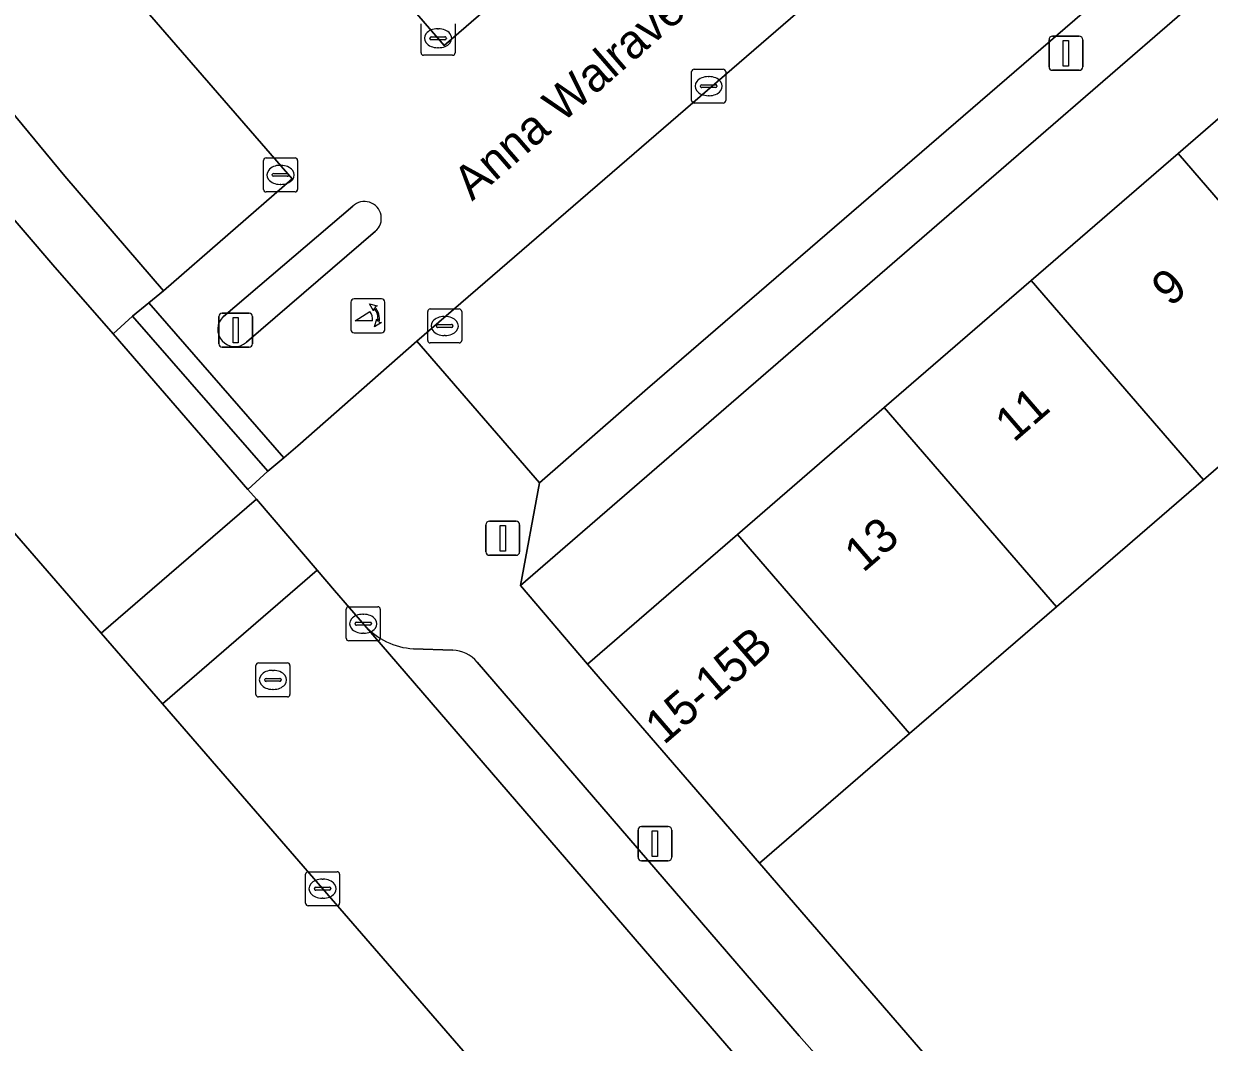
# Model space of a CAD drawing. Extents: x 160304 to 160955, y 383684 to 384161.
# Drawn here: x 160592.04 to 160626.89, y 383999.81 to 384029.74 of the extents above; entities that cross this region are included whole.
import ezdxf

# ---------------------------------------------------------------- set-up
doc = ezdxf.new("R2010")
doc.units = 0
for name, color, linetype in [('IMGEO_Erf', 7, 'Continuous'), ('IMGEO_Groenvoorziening', 7, 'Continuous'), ('IMGEO_Kolk', 7, 'Continuous'), ('IMGEO_Lichtmast', 7, 'Continuous'), ('IMGEO_Muur', 7, 'Continuous'), ('IMGEO_Openbare_ruimte_label', 7, 'Continuous'), ('IMGEO_Pand', 7, 'Continuous'), ('IMGEO_Pand_nummerreeks', 7, 'Continuous'), ('IMGEO_Parkeervlak_open', 7, 'Continuous'), ('IMGEO_Poller', 7, 'Continuous'), ('IMGEO_Rijbaan_lokaal_open', 7, 'Continuous'), ('IMGEO_Rioolput', 7, 'Continuous'), ('IMGEO_Verkeerseiland_open', 7, 'Continuous'), ('IMGEO_Voetpad_open', 7, 'Continuous')]:
    doc.layers.add(name, color=color, linetype=linetype)

msp = doc.modelspace()

# ---------------------------------------------------------------- linework, layer by layer
at = {"layer": 'IMGEO_Erf'}
msp.add_lwpolyline([(160606.643, 384013.229), (160608.608, 384010.922), (160613.017, 384014.733), (160617.334, 384018.464), (160621.652, 384022.196), (160625.969, 384025.927), (160630.287, 384029.658), (160634.604, 384033.39), (160638.922, 384037.122), (160643.346, 384040.945), (160641.322, 384043.252), (160641.094, 384043.055)], close=True, dxfattribs=at)
msp.add_lwpolyline([(160631.03, 384020.069), (160626.712, 384016.339), (160622.393, 384012.608), (160618.074, 384008.878), (160613.663, 384005.068), (160620.767, 383996.856)], dxfattribs=at)
at = {"layer": 'IMGEO_Groenvoorziening'}
msp.add_lwpolyline([(160606.162, 383998.161), (160604.57, 384000), (160596.111, 384009.752), (160594.309, 384011.829), (160586.807, 384020.477), (160586.439, 384013.993), (160586.254, 384013.314), (160585.808, 384012.766), (160585.177, 384012.446), (160584.647, 384012.392), (160578.455, 384012.669), (160578.729, 384009.705), (160587.067, 384000), (160597.474, 383987.879), (160605.836, 383997.776)], close=True, dxfattribs=at)
at = {"layer": 'IMGEO_Kolk'}
for p, q in [((160603.716, 384028.89), (160603.716, 384029.742)), ((160604.204, 384029.596), (160604.229, 384029.596)), ((160604.717, 384029.742), (160604.717, 384028.89)), ((160603.975, 384029.31), (160603.975, 384029.322)), ((160604.413, 384029.273), (160604.015, 384029.273)), ((160604.018, 384029.359), (160604.416, 384029.359)), ((160604.459, 384029.322), (160604.459, 384029.31)), ((160604.643, 384028.816), (160603.791, 384028.816)), ((160604.227, 384029.036), (160604.202, 384029.036)), ((160611.745, 384028.407), (160612.597, 384028.407)), ((160611.67, 384027.481), (160611.67, 384028.333)), ((160612.158, 384028.187), (160612.183, 384028.187)), ((160612.671, 384028.333), (160612.671, 384027.481)), ((160611.929, 384027.901), (160611.929, 384027.913)), ((160612.367, 384027.864), (160611.969, 384027.864)), ((160611.972, 384027.95), (160612.37, 384027.95)), ((160612.413, 384027.913), (160612.413, 384027.901)), ((160612.597, 384027.407), (160611.745, 384027.407)), ((160612.181, 384027.627), (160612.156, 384027.627)), ((160599.084, 384024.874), (160599.084, 384025.726)), ((160599.159, 384025.8), (160600.011, 384025.8)), ((160600.085, 384025.726), (160600.085, 384024.874)), ((160599.343, 384025.294), (160599.343, 384025.306)), ((160599.781, 384025.257), (160599.383, 384025.257)), ((160599.386, 384025.343), (160599.784, 384025.343)), ((160599.572, 384025.58), (160599.597, 384025.58)), ((160599.827, 384025.306), (160599.827, 384025.294)), ((160599.595, 384025.02), (160599.57, 384025.02)), ((160600.011, 384024.8), (160599.159, 384024.8)), ((160603.911, 384020.433), (160603.911, 384021.285)), ((160603.986, 384021.359), (160604.838, 384021.359)), ((160604.399, 384021.139), (160604.424, 384021.139)), ((160604.912, 384021.285), (160604.912, 384020.433)), ((160604.17, 384020.853), (160604.17, 384020.865)), ((160604.608, 384020.816), (160604.21, 384020.816)), ((160604.213, 384020.902), (160604.611, 384020.902)), ((160604.654, 384020.865), (160604.654, 384020.853)), ((160604.422, 384020.579), (160604.397, 384020.579)), ((160604.838, 384020.359), (160603.986, 384020.359)), ((160601.516, 384011.68), (160601.516, 384012.532)), ((160601.591, 384012.606), (160602.443, 384012.606)), ((160602.004, 384012.386), (160602.029, 384012.386)), ((160602.517, 384012.532), (160602.517, 384011.68)), ((160601.775, 384012.1), (160601.775, 384012.112)), ((160602.213, 384012.063), (160601.815, 384012.063)), ((160601.818, 384012.149), (160602.216, 384012.149)), ((160602.259, 384012.112), (160602.259, 384012.1)), ((160602.027, 384011.826), (160602.002, 384011.826)), ((160602.443, 384011.606), (160601.591, 384011.606)), ((160600.321, 384003.893), (160600.321, 384004.745)), ((160600.396, 384004.819), (160601.248, 384004.819)), ((160601.322, 384004.745), (160601.322, 384003.893)), ((160600.623, 384004.362), (160601.021, 384004.362)), ((160600.809, 384004.599), (160600.834, 384004.599)), ((160600.58, 384004.313), (160600.58, 384004.325)), ((160601.018, 384004.276), (160600.62, 384004.276)), ((160600.832, 384004.039), (160600.807, 384004.039)), ((160601.064, 384004.325), (160601.064, 384004.313)), ((160601.248, 384003.819), (160600.396, 384003.819))]:
    msp.add_line(p, q, dxfattribs=at)
for points in [[(160603.716, 384028.89), (160603.716, 384029.742)], [(160604.717, 384029.742), (160604.717, 384028.89)], [(160604.643, 384028.816), (160603.791, 384028.816)], [(160611.745, 384028.407), (160612.597, 384028.407)], [(160611.67, 384027.481), (160611.67, 384028.333)], [(160612.671, 384028.333), (160612.671, 384027.481)], [(160612.597, 384027.407), (160611.745, 384027.407)], [(160599.084, 384024.874), (160599.084, 384025.726)], [(160599.159, 384025.8), (160600.011, 384025.8)], [(160600.085, 384025.726), (160600.085, 384024.874)], [(160600.011, 384024.8), (160599.159, 384024.8)], [(160603.911, 384020.433), (160603.911, 384021.285)], [(160603.986, 384021.359), (160604.838, 384021.359)], [(160604.912, 384021.285), (160604.912, 384020.433)], [(160604.838, 384020.359), (160603.986, 384020.359)], [(160601.516, 384011.68), (160601.516, 384012.532)], [(160601.591, 384012.606), (160602.443, 384012.606)], [(160602.517, 384012.532), (160602.517, 384011.68)], [(160602.443, 384011.606), (160601.591, 384011.606)], [(160600.321, 384003.893), (160600.321, 384004.745)], [(160600.396, 384004.819), (160601.248, 384004.819)], [(160601.322, 384004.745), (160601.322, 384003.893)], [(160601.248, 384003.819), (160600.396, 384003.819)]]:
    msp.add_lwpolyline(points, dxfattribs=at)
for centre, radius, start, end in [((160604.015, 384029.319), 0.0403, 85.8775, 175.7526), ((160604.012, 384029.309), 0.0366, 178.938, 274.7102), ((160604.416, 384029.316), 0.043, 264.8664, 352.4533), ((160604.42, 384029.321), 0.0386, 1.7309, 96.639), ((160603.793, 384028.892), 0.0765, 181.552, 268.448), ((160603.793, 384028.892), 0.0765, 181.552, 268.448), ((160604.641, 384028.892), 0.0765, 271.552, 358.448), ((160604.641, 384028.892), 0.0765, 271.552, 358.448), ((160611.747, 384028.331), 0.0765, 91.552, 178.448), ((160611.747, 384028.331), 0.0765, 91.552, 178.448), ((160612.595, 384028.331), 0.0765, 1.552, 88.448), ((160612.595, 384028.331), 0.0765, 1.552, 88.448), ((160611.969, 384027.91), 0.0403, 85.8775, 175.7526), ((160611.966, 384027.9), 0.0366, 178.938, 274.7102), ((160612.37, 384027.907), 0.043, 264.8664, 352.4533), ((160612.374, 384027.912), 0.0386, 1.7309, 96.639), ((160611.747, 384027.483), 0.0765, 181.552, 268.448), ((160611.747, 384027.483), 0.0765, 181.552, 268.448), ((160612.595, 384027.483), 0.0765, 271.552, 358.448), ((160612.595, 384027.483), 0.0765, 271.552, 358.448), ((160599.161, 384025.724), 0.0765, 91.552, 178.448), ((160599.161, 384025.724), 0.0765, 91.552, 178.448), ((160600.009, 384025.724), 0.0765, 1.552, 88.448), ((160600.009, 384025.724), 0.0765, 1.552, 88.448), ((160599.383, 384025.303), 0.0403, 85.8775, 175.7526), ((160599.38, 384025.293), 0.0366, 178.938, 274.7102), ((160599.784, 384025.3), 0.043, 264.8664, 352.4533), ((160599.788, 384025.305), 0.0386, 1.7309, 96.639), ((160599.161, 384024.876), 0.0765, 181.552, 268.448), ((160599.161, 384024.876), 0.0765, 181.552, 268.448), ((160600.009, 384024.876), 0.0765, 271.552, 358.448), ((160600.009, 384024.876), 0.0765, 271.552, 358.448), ((160603.988, 384021.283), 0.0765, 91.552, 178.448), ((160603.988, 384021.283), 0.0765, 91.552, 178.448), ((160604.836, 384021.283), 0.0765, 1.552, 88.448), ((160604.836, 384021.283), 0.0765, 1.552, 88.448), ((160604.21, 384020.862), 0.0403, 85.8775, 175.7526), ((160604.207, 384020.852), 0.0366, 178.938, 274.7102), ((160604.611, 384020.859), 0.043, 264.8664, 352.4533), ((160604.615, 384020.864), 0.0386, 1.7309, 96.639), ((160603.988, 384020.435), 0.0765, 181.552, 268.448), ((160603.988, 384020.435), 0.0765, 181.552, 268.448), ((160604.836, 384020.435), 0.0765, 271.552, 358.448), ((160604.836, 384020.435), 0.0765, 271.552, 358.448), ((160601.593, 384012.53), 0.0765, 91.552, 178.448), ((160601.593, 384012.53), 0.0765, 91.552, 178.448), ((160602.441, 384012.53), 0.0765, 1.552, 88.448), ((160602.441, 384012.53), 0.0765, 1.552, 88.448), ((160601.815, 384012.109), 0.0403, 85.8775, 175.7526), ((160601.812, 384012.099), 0.0366, 178.938, 274.7102), ((160602.216, 384012.106), 0.043, 264.8664, 352.4533), ((160602.22, 384012.111), 0.0386, 1.7309, 96.639), ((160601.593, 384011.682), 0.0765, 181.552, 268.448), ((160601.593, 384011.682), 0.0765, 181.552, 268.448), ((160602.441, 384011.682), 0.0765, 271.552, 358.448), ((160602.441, 384011.682), 0.0765, 271.552, 358.448), ((160600.398, 384004.743), 0.0765, 91.552, 178.448), ((160600.398, 384004.743), 0.0765, 91.552, 178.448), ((160601.246, 384004.743), 0.0765, 1.552, 88.448), ((160601.246, 384004.743), 0.0765, 1.552, 88.448), ((160600.62, 384004.322), 0.0403, 85.8775, 175.7526), ((160601.025, 384004.324), 0.0386, 1.7309, 96.639), ((160600.617, 384004.312), 0.0366, 178.938, 274.7102), ((160601.021, 384004.319), 0.043, 264.8664, 352.4533), ((160600.398, 384003.895), 0.0765, 181.552, 268.448), ((160600.398, 384003.895), 0.0765, 181.552, 268.448), ((160601.246, 384003.895), 0.0765, 271.552, 358.448), ((160601.246, 384003.895), 0.0765, 271.552, 358.448)]:
    msp.add_arc(centre, radius, start, end, dxfattribs=at)
for centre, major_axis, ratio, start_param, end_param in [((160604.203, 384029.316), (-0.387, 0.002), 0.722429, 4.712389, 7.853982), ((160604.228, 384029.316), (-0.39, 0.002), 0.717154, 1.570796, 4.712389), ((160612.157, 384027.907), (-0.387, 0.002), 0.722429, 4.712389, 7.853982), ((160612.182, 384027.907), (-0.39, 0.002), 0.717154, 1.570796, 4.712389), ((160599.571, 384025.3), (-0.387, 0.002), 0.722429, 4.712389, 7.853982), ((160599.596, 384025.3), (-0.39, 0.002), 0.717154, 1.570796, 4.712389), ((160604.398, 384020.859), (-0.387, 0.002), 0.722429, 4.712389, 7.853982), ((160604.423, 384020.859), (-0.39, 0.002), 0.717154, 1.570796, 4.712389), ((160602.003, 384012.106), (-0.387, 0.002), 0.722429, 4.712389, 7.853982), ((160602.028, 384012.106), (-0.39, 0.002), 0.717154, 1.570796, 4.712389), ((160600.808, 384004.319), (-0.387, 0.002), 0.722429, 4.712389, 7.853982), ((160600.833, 384004.319), (-0.39, 0.002), 0.717154, 1.570796, 4.712389)]:
    msp.add_ellipse(centre, major_axis=major_axis, ratio=ratio, start_param=start_param, end_param=end_param, dxfattribs=at)
at = {"layer": 'IMGEO_Lichtmast'}
for p, q in [((160622.175, 384028.473), (160622.175, 384029.273)), ((160622.175, 384029.273), (160622.175, 384028.473)), ((160622.275, 384029.373), (160623.065, 384029.373)), ((160623.065, 384029.373), (160622.275, 384029.373)), ((160623.165, 384029.273), (160623.165, 384028.473)), ((160623.165, 384028.473), (160623.165, 384029.273)), ((160623.065, 384028.373), (160622.275, 384028.373)), ((160622.275, 384028.373), (160623.065, 384028.373)), ((160597.773, 384020.335), (160597.773, 384021.135)), ((160597.773, 384021.135), (160597.773, 384020.335)), ((160597.873, 384021.235), (160598.663, 384021.235)), ((160598.663, 384021.235), (160597.873, 384021.235)), ((160598.763, 384021.135), (160598.763, 384020.335)), ((160598.763, 384020.335), (160598.763, 384021.135)), ((160598.663, 384020.235), (160597.873, 384020.235)), ((160597.873, 384020.235), (160598.663, 384020.235)), ((160605.624, 384014.219), (160605.624, 384015.019)), ((160605.624, 384015.019), (160605.624, 384014.219)), ((160605.724, 384015.119), (160606.514, 384015.119)), ((160606.514, 384015.119), (160605.724, 384015.119)), ((160606.614, 384015.019), (160606.614, 384014.219)), ((160606.614, 384014.219), (160606.614, 384015.019)), ((160606.514, 384014.119), (160605.724, 384014.119)), ((160605.724, 384014.119), (160606.514, 384014.119)), ((160610.194, 384006.144), (160610.984, 384006.144)), ((160610.984, 384006.144), (160610.194, 384006.144)), ((160610.094, 384005.244), (160610.094, 384006.044)), ((160610.094, 384006.044), (160610.094, 384005.244)), ((160611.084, 384006.044), (160611.084, 384005.244)), ((160611.084, 384005.244), (160611.084, 384006.044)), ((160610.984, 384005.144), (160610.194, 384005.144)), ((160610.194, 384005.144), (160610.984, 384005.144))]:
    msp.add_line(p, q, dxfattribs=at)
for points in [[(160622.595, 384029.248), (160622.745, 384029.248), (160622.745, 384028.498), (160622.595, 384028.498), (160622.595, 384029.248)], [(160598.193, 384021.11), (160598.343, 384021.11), (160598.343, 384020.36), (160598.193, 384020.36), (160598.193, 384021.11)], [(160606.044, 384014.994), (160606.194, 384014.994), (160606.194, 384014.244), (160606.044, 384014.244), (160606.044, 384014.994)], [(160610.514, 384006.019), (160610.664, 384006.019), (160610.664, 384005.269), (160610.514, 384005.269), (160610.514, 384006.019)]]:
    msp.add_lwpolyline(points, dxfattribs=at)
for centre, start, end in [((160622.275, 384029.273), 90, 180), ((160622.275, 384029.273), 90, 180), ((160623.065, 384029.273), 0, 90), ((160623.065, 384029.273), 360, 90), ((160622.275, 384028.473), 180, 270), ((160622.275, 384028.473), 180, 270), ((160623.065, 384028.473), 270, 0), ((160623.065, 384028.473), 270, 0), ((160597.873, 384021.135), 90, 180), ((160597.873, 384021.135), 90, 180), ((160598.663, 384021.135), 0, 90), ((160598.663, 384021.135), 360, 90), ((160597.873, 384020.335), 180, 270), ((160597.873, 384020.335), 180, 270), ((160598.663, 384020.335), 270, 0), ((160598.663, 384020.335), 270, 0), ((160605.724, 384015.019), 90, 180), ((160605.724, 384015.019), 90, 180), ((160606.514, 384015.019), 0, 90), ((160606.514, 384015.019), 360, 90), ((160605.724, 384014.219), 180, 270), ((160605.724, 384014.219), 180, 270), ((160606.514, 384014.219), 270, 0), ((160606.514, 384014.219), 270, 0), ((160610.194, 384006.044), 90, 180), ((160610.194, 384006.044), 90, 180), ((160610.984, 384006.044), 0, 90), ((160610.984, 384006.044), 360, 90), ((160610.194, 384005.244), 180, 270), ((160610.194, 384005.244), 180, 270), ((160610.984, 384005.244), 270, 0), ((160610.984, 384005.244), 270, 0)]:
    msp.add_arc(centre, 0.1, start, end, dxfattribs=at)
at = {"layer": 'IMGEO_Muur'}
msp.add_lwpolyline([(160620.767, 383996.856), (160613.663, 384005.068)], dxfattribs=at)
at = {"layer": 'IMGEO_Pand'}
for points in [[(160630.287, 384029.658), (160625.969, 384025.927), (160631.03, 384020.069), (160635.348, 384023.798)], [(160625.969, 384025.927), (160621.652, 384022.196), (160626.712, 384016.339), (160631.03, 384020.069)], [(160622.393, 384012.608), (160626.712, 384016.339), (160621.652, 384022.196), (160617.334, 384018.464)], [(160618.074, 384008.878), (160622.393, 384012.608), (160617.334, 384018.464), (160613.017, 384014.733)], [(160618.074, 384008.878), (160613.017, 384014.733), (160608.608, 384010.922), (160613.663, 384005.068)]]:
    msp.add_lwpolyline(points, close=True, dxfattribs=at)
at = {"layer": 'IMGEO_Parkeervlak_open'}
for points in [[(160634.608, 384047.193), (160603.596, 384020.412), (160607.2, 384016.252), (160610.374, 384019.018), (160637, 384041.998), (160638.212, 384043.045)], [(160604.299, 384044.59), (160596.702, 384038.014), (160604.4, 384029.102), (160611.963, 384035.646)], [(160588.54, 384030.95), (160593.241, 384025.262), (160596.146, 384021.889), (160599.923, 384025.18), (160592.185, 384034.105)]]:
    msp.add_lwpolyline(points, close=True, dxfattribs=at)
for points in [[(160602.053, 384012.062), (160612.456, 384000), (160619.316, 383992.056)], [(160604.645, 384011.328), (160603.489, 384011.373)], [(160618.843, 383995.46), (160614.835, 384000), (160605.364, 384010.982)]]:
    msp.add_lwpolyline(points, dxfattribs=at)
for centre, radius, start, end in [((160603.616, 384013.479), 2.11, 222.1891, 266.547), ((160604.609, 384010.333), 0.996, 40.6849, 87.9192)]:
    msp.add_arc(centre, radius, start, end, dxfattribs=at)
at = {"layer": 'IMGEO_Poller'}
for p, q in [((160601.654, 384021.557), (160601.654, 384020.75)), ((160601.654, 384021.557), (160601.654, 384020.75)), ((160602.556, 384021.652), (160601.748, 384021.652)), ((160602.556, 384021.652), (160601.748, 384021.652)), ((160602.65, 384020.75), (160602.65, 384021.557)), ((160602.65, 384020.75), (160602.65, 384021.557)), ((160601.748, 384020.655), (160602.556, 384020.655)), ((160601.748, 384020.655), (160602.556, 384020.655))]:
    msp.add_line(p, q, dxfattribs=at)
for points in [[(160602.333, 384021.381), (160602.321, 384021.308), (160602.196, 384021.513)], [(160602.196, 384021.513), (160602.427, 384021.447), (160602.356, 384021.415)], [(160602.289, 384021.008), (160601.776, 384021.008), (160602.206, 384021.283)], [(160602.349, 384020.836), (160602.415, 384021.067), (160602.445, 384020.999)], [(160602.481, 384020.972), (160602.553, 384020.961), (160602.349, 384020.836)]]:
    msp.add_lwpolyline(points, dxfattribs=at)
for centre, radius, start, end in [((160601.748, 384021.557), 0.0946, 90, 180), ((160601.748, 384021.557), 0.0946, 90, 180), ((160602.556, 384021.557), 0.0946, 0, 90), ((160602.556, 384021.557), 0.0946, 0, 90), ((160601.961, 384021.058), 0.332, 351.3247, 42.4854), ((160601.975, 384021.068), 0.476, 351.7527, 41.1691), ((160601.975, 384021.068), 0.516, 349.3569, 42.2912), ((160601.748, 384020.75), 0.0946, 180, 270), ((160601.748, 384020.75), 0.0946, 180, 270), ((160602.556, 384020.75), 0.0946, 270, 0), ((160602.556, 384020.75), 0.0946, 270, 0)]:
    msp.add_arc(centre, radius, start, end, dxfattribs=at)
at = {"layer": 'IMGEO_Rijbaan_lokaal_open'}
for points in [[(160595.714, 384021.542), (160599.686, 384016.979), (160600.092, 384017.336), (160603.596, 384020.412), (160634.608, 384047.193), (160636.264, 384048.635), (160636.67, 384048.99), (160632.725, 384053.668), (160632.26, 384053.264), (160628.493, 384049.996), (160620.836, 384058.904), (160616.388, 384055.055), (160624.041, 384046.086), (160616.426, 384039.467), (160608.699, 384048.399), (160604.299, 384044.59), (160611.963, 384035.646), (160604.4, 384029.102), (160596.702, 384038.014), (160592.185, 384034.105), (160599.923, 384025.18), (160596.146, 384021.889)], [(160600.665, 384013.679), (160598.874, 384015.766), (160594.309, 384011.829), (160596.111, 384009.752)], [(160619.444, 383991.902), (160619.316, 383992.056), (160612.456, 384000), (160602.053, 384012.062), (160601.175, 384013.085), (160600.665, 384013.679), (160596.111, 384009.752), (160604.57, 384000), (160606.162, 383998.161), (160609.365, 383994.46), (160612.612, 383990.708), (160614.108, 383991.938), (160624.847, 383979.538), (160623.377, 383978.267), (160626.995, 383974.086), (160628.155, 383972.746), (160631.707, 383968.641), (160636.197, 383972.526)]]:
    msp.add_lwpolyline(points, close=True, dxfattribs=at)
for points in [[(160582.073, 384024.682), (160584.613, 384023.006), (160586.807, 384020.477), (160594.309, 384011.829), (160598.874, 384015.766), (160598.625, 384016.056), (160594.663, 384020.63), (160592.894, 384022.652), (160588.181, 384028.148)], [(160597.904, 384021.133), (160601.708, 384024.381)], [(160602.372, 384023.641), (160598.583, 384020.381)]]:
    msp.add_lwpolyline(points, dxfattribs=at)
for centre, radius, start, end in [((160602.052, 384024.022), 0.497, 309.9728, 133.8303), ((160598.246, 384020.759), 0.507, 132.4804, 311.6789)]:
    msp.add_arc(centre, radius, start, end, dxfattribs=at)
at = {"layer": 'IMGEO_Rioolput'}
for p, q in [((160598.861, 384010.032), (160598.861, 384010.884)), ((160598.936, 384010.958), (160599.788, 384010.958)), ((160599.349, 384010.738), (160599.374, 384010.738)), ((160599.862, 384010.884), (160599.862, 384010.032)), ((160599.12, 384010.452), (160599.12, 384010.464)), ((160599.558, 384010.415), (160599.16, 384010.415)), ((160599.163, 384010.501), (160599.561, 384010.501)), ((160599.604, 384010.464), (160599.604, 384010.452)), ((160599.788, 384009.958), (160598.936, 384009.958)), ((160599.372, 384010.178), (160599.347, 384010.178))]:
    msp.add_line(p, q, dxfattribs=at)
for points in [[(160598.861, 384010.032), (160598.861, 384010.884)], [(160598.936, 384010.958), (160599.788, 384010.958)], [(160599.862, 384010.884), (160599.862, 384010.032)], [(160599.788, 384009.958), (160598.936, 384009.958)]]:
    msp.add_lwpolyline(points, dxfattribs=at)
for centre, radius, start, end in [((160598.938, 384010.882), 0.0765, 91.552, 178.448), ((160598.938, 384010.882), 0.0765, 91.552, 178.448), ((160599.786, 384010.882), 0.0765, 1.552, 88.448), ((160599.786, 384010.882), 0.0765, 1.552, 88.448), ((160599.16, 384010.461), 0.0403, 85.8775, 175.7526), ((160599.157, 384010.451), 0.0366, 178.938, 274.7102), ((160599.561, 384010.458), 0.043, 264.8664, 352.4533), ((160599.565, 384010.463), 0.0386, 1.7309, 96.639), ((160598.938, 384010.034), 0.0765, 181.552, 268.448), ((160598.938, 384010.034), 0.0765, 181.552, 268.448), ((160599.786, 384010.034), 0.0765, 271.552, 358.448), ((160599.786, 384010.034), 0.0765, 271.552, 358.448)]:
    msp.add_arc(centre, radius, start, end, dxfattribs=at)
for centre, major_axis, ratio, start_param, end_param in [((160599.348, 384010.458), (-0.387, 0.002), 0.722429, 4.712389, 7.853982), ((160599.373, 384010.458), (-0.39, 0.002), 0.717154, 1.570796, 4.712389)]:
    msp.add_ellipse(centre, major_axis=major_axis, ratio=ratio, start_param=start_param, end_param=end_param, dxfattribs=at)
at = {"layer": 'IMGEO_Verkeerseiland_open'}
for points in [[(160601.708, 384024.381), (160597.904, 384021.133)], [(160598.583, 384020.381), (160602.372, 384023.641)]]:
    msp.add_lwpolyline(points, dxfattribs=at)
for centre, radius, start, end in [((160602.052, 384024.022), 0.497, 309.9728, 133.8303), ((160598.246, 384020.759), 0.507, 132.4804, 311.6789)]:
    msp.add_arc(centre, radius, start, end, dxfattribs=at)
at = {"layer": 'IMGEO_Voetpad_open'}
for points in [[(160641.094, 384043.055), (160636.264, 384048.635), (160634.608, 384047.193), (160638.212, 384043.045), (160637, 384041.998), (160610.374, 384019.018), (160607.2, 384016.252), (160606.643, 384013.229)], [(160595.714, 384021.542), (160595.238, 384021.145), (160599.215, 384016.587), (160599.686, 384016.979)], [(160594.663, 384020.63), (160598.625, 384016.056), (160599.215, 384016.587), (160595.238, 384021.145)]]:
    msp.add_lwpolyline(points, close=True, dxfattribs=at)
for points in [[(160588.181, 384028.148), (160592.894, 384022.652), (160594.663, 384020.63), (160595.238, 384021.145), (160595.714, 384021.542), (160596.146, 384021.889), (160593.241, 384025.262), (160588.54, 384030.95), (160588.268, 384041.002)], [(160607.2, 384016.252), (160603.596, 384020.412), (160600.092, 384017.336), (160599.686, 384016.979), (160599.215, 384016.587), (160598.625, 384016.056), (160598.874, 384015.766), (160600.665, 384013.679), (160601.175, 384013.085), (160602.053, 384012.062)], [(160670.424, 383929.702), (160673.507, 383931.437), (160666.961, 383943.459), (160666.156, 383944.39), (160623.685, 383993.483), (160622.845, 383994.454), (160620.767, 383996.856), (160613.663, 384005.068), (160608.608, 384010.922), (160606.643, 384013.229), (160607.2, 384016.252)], [(160603.489, 384011.373), (160604.645, 384011.328)], [(160605.364, 384010.982), (160614.835, 384000), (160618.843, 383995.46)]]:
    msp.add_lwpolyline(points, dxfattribs=at)
for centre, radius, start, end in [((160603.616, 384013.479), 2.11, 222.1891, 266.547), ((160604.609, 384010.333), 0.996, 40.6849, 87.9192)]:
    msp.add_arc(centre, radius, start, end, dxfattribs=at)

# ---------------------------------------------------------------- texts
at = {"layer": 'IMGEO_Openbare_ruimte_label'}
msp.add_text('Anna Walravenpad', height=1, rotation=40.9433, dxfattribs=at).set_placement((160605.216, 384024.512))
at = {"layer": 'IMGEO_Pand_nummerreeks'}
for s, p in [('9', (160625.742, 384021.395)), ('11', (160621.139, 384017.416)), ('13', (160616.71, 384013.588)), ('15-15B', (160610.854, 384008.527))]:
    msp.add_text(s, height=1, rotation=40.8359, dxfattribs=at).set_placement(p)

doc.saveas('drawing.dxf')
